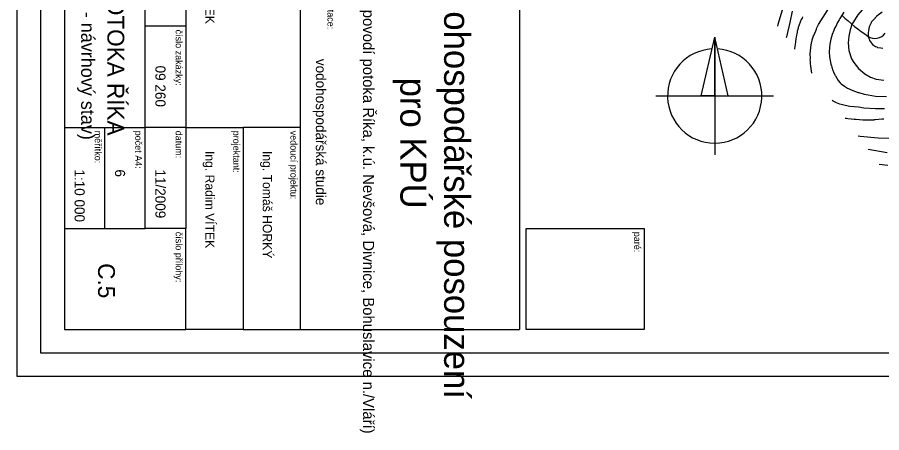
# Model space of a CAD drawing. Extents: x -510989 to -501240, y -1184665 to -1176089.
# Drawn here: x -507180 to -504614, y -1184627 to -1183393 of the extents above; entities that cross this region are included whole.
import ezdxf

# ---------------------------------------------------------------- set-up
doc = ezdxf.new("R2010")
doc.units = 0
for name, color, linetype in [('Implicitní', 7, 'Continuous'), ('NAVRH_rozvodnice', 7, 'Continuous'), ('rozpiska', 7, 'Continuous'), ('STAV_povodi', 7, 'Continuous'), ('STAV_zaplavove_uzemi', 7, 'Continuous'), ('vrstevnice_01', 7, 'Continuous'), ('vrstevnice_02', 7, 'Continuous')]:
    doc.layers.add(name, color=color, linetype=linetype)

# ---------------------------------------------------------------- blocks, each defined once
blk = doc.blocks.new('rozpiska-cary')
at = {"layer": 'Implicitní'}
for p, q in [((-0.03, -0.035), (-0.03, 0)), ((-0.03, 0), (0, 0)), ((0, 0), (0, -0.035)), ((0, -0.035), (-0.03, -0.035)), ((-0.12, -0.102), (-0.12, -0.037)), ((-0.12, -0.037), (0, -0.037)), ((0, -0.102), (0, -0.037)), ((-0.18, -0.082), (-0.18, -0.05365)), ((-0.18, -0.102), (-0.18, -0.082)), ((-0.18, -0.082), (-0.12, -0.082)), ((-0.12, -0.102), (-0.18, -0.102)), ((-0.18, -0.102), (-0.18, -0.1361)), ((-0.06, -0.102), (-0.12, -0.102)), ((-0.12, -0.102), (-0.12, -0.1361)), ((0, -0.102), (-0.06, -0.102)), ((-0.06, -0.102), (-0.06, -0.119)), ((0, -0.119), (0, -0.102)), ((-0.06, -0.13609), (-0.06, -0.119)), ((-0.06, -0.119), (0, -0.119)), ((0, -0.119), (0, -0.1361)), ((-0.18, -0.14809), (-0.18, -0.13609)), ((-0.18, -0.13609), (-0.09, -0.13609)), ((-0.09, -0.13609), (-0.09, -0.14809)), ((-0.09, -0.13609), (-0.06, -0.13609)), ((-0.06, -0.13609), (-0.06, -0.14809)), ((-0.06, -0.13609), (-0.03, -0.13609)), ((0, -0.13609), (-0.03, -0.13609)), ((-0.03, -0.13609), (-0.03, -0.14809)), ((0, -0.17209), (0, -0.13609)), ((-0.06, -0.14809), (-0.18, -0.14809)), ((-0.18, -0.14809), (-0.18, -0.17209)), ((-0.06, -0.17209), (-0.06, -0.14809)), ((-0.03, -0.14809), (-0.06, -0.14809)), ((-0.03, -0.16009), (-0.03, -0.14809)), ((-0.03, -0.16009), (-0.06, -0.16009)), ((-0.03, -0.17209), (-0.03, -0.16009)), ((-0.18, -0.17209), (-0.06, -0.17209)), ((-0.06, -0.17209), (-0.03, -0.17209)), ((-0.03, -0.17209), (0, -0.17209))]:
    blk.add_line(p, q, dxfattribs=at)

msp = doc.modelspace()

# ---------------------------------------------------------------- linework, layer by layer
at = {"layer": 'NAVRH_rozvodnice'}
for centre, radius, start, end in [((-504283.47, -1182906.08), 658.19, 227.0067, 235.72982), ((-504633.85, -1183420.29), 35.95, 235.72982, 325.78654)]:
    msp.add_arc(centre, radius, start, end, dxfattribs=at)
at = {"layer": 'rozpiska'}
for p, q in [((-505149.79, -1183626.95), (-505109.79, -1183451.95)), ((-505109.79, -1183626.95), (-505109.79, -1183451.95)), ((-505069.79, -1183626.95), (-505109.79, -1183451.95)), ((-505284.79, -1183626.95), (-504934.79, -1183626.95)), ((-505109.79, -1183626.95), (-505149.79, -1183626.95)), ((-505109.79, -1183626.95), (-505109.79, -1183801.95)), ((-505109.79, -1183626.95), (-505069.79, -1183626.95))]:
    msp.add_line(p, q, dxfattribs=at)
for points in [[(-501240.19, -1178160), (-501240.19, -1184460), (-507180.19, -1184460), (-507180.19, -1178160)], [(-507110.19, -1184390), (-507110.19, -1178230), (-501310.19, -1178230), (-501310.19, -1184390)], [(-505109.79, -1183626.95), (-505069.79, -1183626.95), (-505109.79, -1183451.95)]]:
    msp.add_lwpolyline(points, close=True, dxfattribs=at)
msp.add_lwpolyline([(-505109.79, -1183626.95), (-505069.79, -1183626.95), (-505109.79, -1183451.95)], dxfattribs=at)
msp.add_arc((-505109.79, -1183626.95), 140, 93.29755, 86.70245, dxfattribs=at)
at = {"layer": 'STAV_povodi'}
for centre, radius, start, end in [((-504283.47, -1182906.08), 658.19, 227.0067, 235.72982), ((-504633.85, -1183420.29), 35.95, 235.72982, 325.78654)]:
    msp.add_arc(centre, radius, start, end, dxfattribs=at)
at = {"layer": 'STAV_zaplavove_uzemi'}
msp.add_spline([(-502250.32, -1184002.61), (-502355.07, -1183875.41), (-502442.37, -1183790.61), (-502477.29, -1183700.82), (-502532.16, -1183578.61), (-502567.08, -1183448.91), (-502626.05, -1183402.34), (-502705.41, -1183380.59), (-502814.2, -1183349.87), (-502882.03, -1183297.39), (-502931.95, -1183237.24), (-503042.02, -1183107.97), (-503139.64, -1183018.94), (-503222.14, -1182957.59), (-503308.56, -1182839.96), (-503316.24, -1182784.92), (-503330.32, -1182756.77), (-503348.24, -1182719.65), (-503334.16, -1182651.82), (-503323.92, -1182595.5), (-503313.68, -1182526.39), (-503294.1, -1182480.5), (-503251.86, -1182396.03), (-503229.34, -1182314.37), (-503216.1, -1182227.15), (-503242.43, -1182174.5), (-503271.86, -1182129.59), (-503287.34, -1182081.58), (-503343.88, -1182028.1), (-503361.79, -1182008.91), (-503396.35, -1181952.59), (-503442.43, -1181933.39), (-503497.46, -1181888.6), (-503525.62, -1181860.44), (-503528.18, -1181837.4), (-503548.66, -1181767.01), (-503558.9, -1181729.89), (-503576.82, -1181682.53), (-503578.1, -1181621.1), (-503567.86, -1181572.46), (-503552.5, -1181536.63), (-503538.04, -1181458.36), (-503518.33, -1181411.9), (-503509.88, -1181341.51), (-503497.21, -1181207.63), (-503499.77, -1181097.56), (-503498.02, -1181031.35), (-503510.82, -1180970.85), (-503549.22, -1180952.23), (-503571.32, -1180940.6), (-503605.07, -1180937.11), (-503651.61, -1180939.44), (-503671.39, -1180917.33), (-503679.53, -1180892.89), (-503713.27, -1180871.95), (-503727.24, -1180859.15), (-503734.22, -1180833.55), (-503728.4, -1180799.81), (-503741.2, -1180770.72), (-503722.82, -1180725.17), (-503721.54, -1180703.41), (-503731.78, -1180697.01), (-503767.61, -1180699.57), (-503790.65, -1180697.01), (-503817.53, -1180697.01), (-503861.04, -1180686.77), (-503889.2, -1180675.25), (-503900.72, -1180668.85), (-503953.2, -1180679.09), (-503997.99, -1180697.01), (-504063.27, -1180722.61), (-504109.34, -1180749.49), (-504142.62, -1180776.36), (-504177.18, -1180796.84), (-504211.73, -1180817.32), (-504414.98, -1180961.5), (-504472.7, -1180998.11), (-504544.51, -1181068.5), (-504600.82, -1181143.12), (-504621.94, -1181196.62), (-504641.65, -1181267.01), (-504660.25, -1181350.62), (-504634.7, -1181398.32), (-504617.66, -1181447.72), (-504600.62, -1181492.01), (-504587, -1181548.23), (-504592.11, -1181628.29), (-504569.96, -1181682.81), (-504568.26, -1181664.07), (-504554.63, -1181621.48), (-504547.82, -1181597.63)], degree=3, dxfattribs=at)
at = {"layer": 'vrstevnice_01'}
for points in [[(-504900.31, -1183342), (-504922.09, -1183415), (-504923.15, -1183420.03)], [(-504726.5, -1183378), (-504738.09, -1183397), (-504739.91, -1183401), (-504744.91, -1183409), (-504750.5, -1183421), (-504754, -1183426), (-504756.09, -1183433), (-504761.41, -1183444), (-504765.19, -1183458), (-504768.19, -1183473), (-504769.41, -1183483), (-504769.81, -1183497), (-504769.19, -1183511), (-504764.69, -1183532), (-504763, -1183537), (-504762.41, -1183541), (-504759.19, -1183551), (-504757, -1183555), (-504753.31, -1183564), (-504751.91, -1183566), (-504751.69, -1183567), (-504743.09, -1183581), (-504737.81, -1183588), (-504734, -1183591), (-504724.81, -1183598), (-504715.5, -1183604), (-504700, -1183611), (-504683.81, -1183617), (-504682.09, -1183617), (-504665.91, -1183622), (-504654, -1183624), (-504632.5, -1183627), (-504599.59, -1183628)], [(-504612.19, -1183378), (-504616.41, -1183381), (-504618.09, -1183382), (-504622.09, -1183385), (-504629.81, -1183391), (-504637.81, -1183400), (-504644.91, -1183408), (-504645.09, -1183410), (-504650.81, -1183422), (-504653.19, -1183433), (-504654.31, -1183440), (-504654.09, -1183450), (-504651.59, -1183458), (-504649.91, -1183462), (-504647.19, -1183466), (-504641.09, -1183474), (-504632.59, -1183480), (-504628.69, -1183481), (-504626.31, -1183483), (-504617.09, -1183484), (-504610.81, -1183485)], [(-504849.19, -1183392), (-504850.59, -1183396), (-504852.91, -1183400), (-504853.19, -1183400), (-504861.91, -1183424), (-504862.09, -1183427), (-504864.59, -1183435), (-504865.19, -1183439), (-504866.41, -1183441), (-504866.69, -1183447), (-504868, -1183451), (-504868.59, -1183457), (-504870.31, -1183466), (-504871, -1183474), (-504872.31, -1183480), (-504872.81, -1183486), (-504873.22, -1183487.95)], [(-504722.69, -1183692.75), (-504718.81, -1183693), (-504714.5, -1183694), (-504704.69, -1183695), (-504696.19, -1183696), (-504692.19, -1183696), (-504690.09, -1183696), (-504670, -1183698), (-504663.91, -1183698), (-504661.91, -1183698), (-504653.81, -1183698), (-504649.69, -1183698), (-504636.81, -1183698), (-504635.41, -1183697), (-504633.41, -1183697), (-504612.19, -1183695), (-504608.09, -1183695)], [(-504597.81, -1183796), (-504654.55, -1183785.45)]]:
    msp.add_lwpolyline(points, dxfattribs=at)
at = {"layer": 'vrstevnice_02'}
for points in [[(-504611.19, -1183316), (-504640.31, -1183340), (-504671.59, -1183371), (-504684.69, -1183386), (-504702.59, -1183415), (-504708.09, -1183431), (-504711.91, -1183449), (-504713.59, -1183469), (-504712.09, -1183492), (-504703.59, -1183517), (-504696.91, -1183528), (-504683.19, -1183545), (-504663.69, -1183561), (-504647.69, -1183571), (-504630.81, -1183577), (-504607.41, -1183580)], [(-504880.19, -1183375), (-504886.69, -1183409), (-504896.69, -1183451), (-504897.65, -1183454.72)], [(-504806.19, -1183425), (-504801.19, -1183415), (-504774.41, -1183371)], [(-504821.06, -1183558.92), (-504824.81, -1183538), (-504825.41, -1183530), (-504825.41, -1183524), (-504826, -1183520), (-504825.69, -1183516), (-504826.19, -1183502), (-504823.69, -1183475), (-504821.41, -1183465), (-504820.59, -1183463), (-504820.41, -1183460), (-504816.31, -1183448), (-504814.5, -1183445), (-504807.5, -1183429), (-504806.19, -1183425)], [(-504606, -1183665), (-504632.41, -1183665), (-504666.69, -1183663), (-504672.69, -1183662), (-504676.69, -1183661), (-504682.69, -1183660), (-504708.81, -1183658), (-504722.81, -1183655), (-504738.41, -1183651), (-504748.5, -1183647), (-504758.31, -1183642), (-504761.21, -1183640.34)], [(-504683.93, -1183745.48), (-504678.19, -1183746), (-504624.69, -1183751), (-504580.91, -1183752)], [(-504596.19, -1183833), (-504621.45, -1183830.49)]]:
    msp.add_lwpolyline(points, dxfattribs=at)

# ---------------------------------------------------------------- block references
at = {"layer": 'rozpiska', "xscale": 10000, "yscale": 10000, "rotation": -90.00000000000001}
msp.add_blockref('rozpiska-cary', (-505319.31, -1184320), dxfattribs=at)

# ---------------------------------------------------------------- texts
at = {"layer": 'rozpiska'}
for s, height, p in [('SITUACE - POVODÍ POTOKA ŘÍKA', 50, (-506912.63, -1182663.26)), ('(Divnice, Bohuslavice n./Vláří - návrhový stav)', 40, (-506990.55, -1182666.25)), ('projektová dokumentace:', 20, (-506259.31, -1183130)), ('Ing. Jiří VÍTEK', 27, (-506621.75, -1183180)), ('Vodohospodářské posouzení', 77, (-505912.94, -1183192.44)), ('(Část 3: povodí potoka Říka, k.ú. Nevšová, Divnice, Bohuslavice n./Vláří)', 33, (-506153.81, -1183204.23)), ('číslo zakázky:', 20, (-506710.19, -1183430)), ('09 260', 30, (-506770.19, -1183536.75)), ('vodohospodářská studie', 30, (-506293.85, -1183516.71)), ('pro KPÚ', 77, (-506042.98, -1183572.39)), ('měřítko:', 20, (-506950.19, -1183730)), ('počet A4:', 20, (-506830.19, -1183730)), ('datum:', 20, (-506710.19, -1183730)), ('projektant:', 20, (-506539.31, -1183730)), ('vedoucí projektu:', 20, (-506369.31, -1183730)), ('Ing. Radim VÍTEK', 27, (-506621.75, -1183790)), ('Ing. Tomáš HORKÝ', 27, (-506451.31, -1183790)), ('6', 30, (-506890.19, -1183844.97)), ('1:10 000', 30, (-507010.06, -1183844.97)), ('11/2009', 30, (-506770.19, -1183844.97)), ('číslo přílohy:', 20, (-506710.19, -1184030)), ('paré:', 20, (-505349.31, -1184030)), ('C.5', 50, (-506940.41, -1184123.4))]:
    msp.add_text(s, height=height, rotation=270, dxfattribs=at).set_placement(p)

doc.saveas('drawing.dxf')
